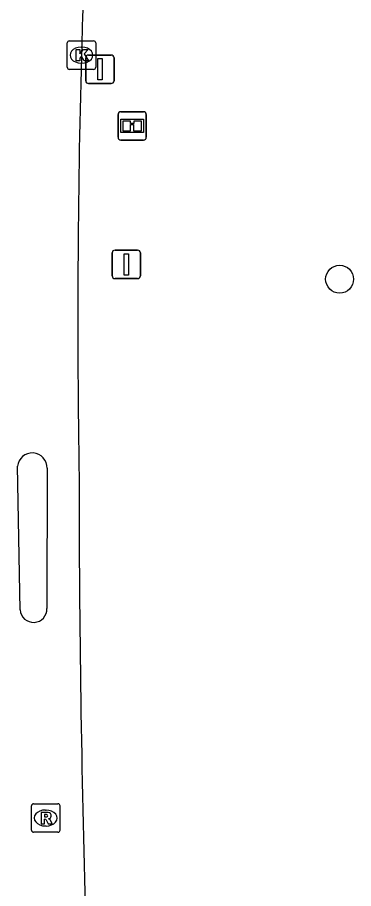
# Model space of a CAD drawing. Extents: x 161477 to 163040, y 383680 to 384868.
# Drawn here: x 161534.93 to 161546.7, y 384088.93 to 384119.51 of the extents above; entities that cross this region are included whole.
import ezdxf

# ---------------------------------------------------------------- set-up
doc = ezdxf.new("R2010")
doc.units = 0
for name, color, linetype in [('IMGEO_Boom', 7, 'Continuous'), ('IMGEO_Informatiebord', 7, 'Continuous'), ('IMGEO_Kolk', 7, 'Continuous'), ('IMGEO_Rijbaan_lokaal_gesloten', 7, 'Continuous'), ('IMGEO_Rioolput', 7, 'Continuous'), ('IMGEO_Verkeersbordpaal', 7, 'Continuous')]:
    doc.layers.add(name, color=color, linetype=linetype)

msp = doc.modelspace()

# ---------------------------------------------------------------- linework, layer by layer
at = {"layer": 'IMGEO_Boom'}
msp.add_circle((161546.215, 384110.321), 0.489, dxfattribs=at)
at = {"layer": 'IMGEO_Informatiebord'}
for p, q in [((161538.451, 384115.3), (161538.451, 384116.1)), ((161538.451, 384116.1), (161538.451, 384115.3)), ((161538.551, 384116.2), (161539.341, 384116.2)), ((161539.341, 384116.2), (161538.551, 384116.2)), ((161539.441, 384116.1), (161539.441, 384115.3)), ((161539.441, 384115.3), (161539.441, 384116.1)), ((161539.341, 384115.2), (161538.551, 384115.2)), ((161538.551, 384115.2), (161539.341, 384115.2))]:
    msp.add_line(p, q, dxfattribs=at)
for points in [[(161538.552, 384115.932), (161539.34, 384115.932), (161539.34, 384115.468), (161538.552, 384115.468), (161538.552, 384115.932)], [(161538.617, 384115.867), (161538.617, 384115.533), (161538.892, 384115.533), (161538.893, 384115.746), (161538.997, 384115.747), (161538.998, 384115.533), (161539.275, 384115.533), (161539.275, 384115.867), (161538.999, 384115.867), (161538.999, 384115.787), (161538.893, 384115.787), (161538.893, 384115.867), (161538.617, 384115.867)]]:
    msp.add_lwpolyline(points, dxfattribs=at)
for centre, start, end in [((161538.551, 384116.1), 90, 180), ((161538.551, 384116.1), 90, 180), ((161539.341, 384116.1), 0, 90), ((161539.341, 384116.1), 360, 90), ((161538.551, 384115.3), 180, 270), ((161538.551, 384115.3), 180, 270), ((161539.341, 384115.3), 270, 0), ((161539.341, 384115.3), 270, 0)]:
    msp.add_arc(centre, 0.1, start, end, dxfattribs=at)
at = {"layer": 'IMGEO_Kolk'}
for p, q in [((161536.668, 384117.759), (161536.668, 384118.611)), ((161536.743, 384118.685), (161537.595, 384118.685)), ((161537.669, 384118.611), (161537.669, 384117.759)), ((161537.156, 384118.465), (161537.181, 384118.465)), ((161537.179, 384117.905), (161537.154, 384117.905)), ((161537.595, 384117.685), (161536.743, 384117.685))]:
    msp.add_line(p, q, dxfattribs=at)
for points in [[(161536.668, 384117.759), (161536.668, 384118.611)], [(161536.743, 384118.685), (161537.595, 384118.685)], [(161537.669, 384118.611), (161537.669, 384117.759)], [(161536.989, 384118.385), (161537.112, 384118.385), (161537.112, 384118.234), (161537.242, 384118.385), (161537.406, 384118.385), (161537.26, 384118.234), (161537.413, 384117.985), (161537.261, 384117.985), (161537.176, 384118.149), (161537.112, 384118.082), (161537.112, 384117.985), (161536.989, 384117.985), (161536.989, 384118.385)], [(161537.595, 384117.685), (161536.743, 384117.685)]]:
    msp.add_lwpolyline(points, dxfattribs=at)
for centre, start, end in [((161536.745, 384118.609), 91.552, 178.448), ((161536.745, 384118.609), 91.552, 178.448), ((161537.593, 384118.609), 1.552, 88.448), ((161537.593, 384118.609), 1.552, 88.448), ((161536.745, 384117.761), 181.552, 268.448), ((161536.745, 384117.761), 181.552, 268.448), ((161537.593, 384117.761), 271.552, 358.448), ((161537.593, 384117.761), 271.552, 358.448)]:
    msp.add_arc(centre, 0.0765, start, end, dxfattribs=at)
for centre, major_axis, ratio, start_param, end_param in [((161537.155, 384118.185), (-0.387, 0.002), 0.722429, 4.712389, 7.853982), ((161537.18, 384118.185), (-0.39, 0.002), 0.717154, 1.570796, 4.712389)]:
    msp.add_ellipse(centre, major_axis=major_axis, ratio=ratio, start_param=start_param, end_param=end_param, dxfattribs=at)
at = {"layer": 'IMGEO_Rijbaan_lokaal_gesloten'}
for points in [[(161539.082, 384151.455), (161537.405, 384124.413), (161537.225, 384119.825), (161537.21, 384119.595), (161537.167, 384118.119)], [(161535.018, 384098.713), (161534.926, 384103.754)], [(161535.965, 384103.683), (161535.96, 384098.764)]]:
    msp.add_lwpolyline(points, dxfattribs=at)
for centre, radius, start, end in [((161880.662, 384108.846), 343.621, 178.45354, 180.91854), ((161535.444, 384103.701), 0.521, 358.0031, 174.1784), ((162047.346, 384103.272), 510.26, 179.99265, 181.73528), ((161535.489, 384098.747), 0.472, 184.1426, 2.0553)]:
    msp.add_arc(centre, radius, start, end, dxfattribs=at)
at = {"layer": 'IMGEO_Rioolput'}
for p, q in [((161535.491, 384091.908), (161536.343, 384091.908)), ((161535.416, 384090.982), (161535.416, 384091.834)), ((161535.904, 384091.688), (161535.929, 384091.688)), ((161536.417, 384091.834), (161536.417, 384090.982)), ((161535.927, 384091.128), (161535.902, 384091.128)), ((161536.343, 384090.908), (161535.491, 384090.908))]:
    msp.add_line(p, q, dxfattribs=at)
for points in [[(161535.491, 384091.908), (161536.343, 384091.908)], [(161535.416, 384090.982), (161535.416, 384091.834)], [(161536.005, 384091.606), (161535.753, 384091.608), (161535.753, 384091.208)], [(161536.417, 384091.834), (161536.417, 384090.982)], [(161535.753, 384091.208), (161535.877, 384091.208), (161535.877, 384091.37), (161535.888, 384091.37)], [(161535.931, 384091.527), (161535.877, 384091.527), (161535.877, 384091.446)], [(161535.877, 384091.446), (161535.929, 384091.446)], [(161535.935, 384091.341), (161536.006, 384091.208), (161536.146, 384091.208), (161536.081, 384091.334)], [(161536.343, 384090.908), (161535.491, 384090.908)]]:
    msp.add_lwpolyline(points, dxfattribs=at)
for centre, radius, start, end in [((161535.493, 384091.832), 0.0765, 91.552, 178.448), ((161535.493, 384091.832), 0.0765, 91.552, 178.448), ((161536.341, 384091.832), 0.0765, 1.552, 88.448), ((161536.341, 384091.832), 0.0765, 1.552, 88.448), ((161536.004, 384091.496), 0.109, 350.3612, 89.416), ((161535.887, 384091.317), 0.0533, 26.0293, 88.6989), ((161535.913, 384091.635), 0.19, 274.7715, 282.9687), ((161535.937, 384091.431), 0.0964, 77.0061, 93.1865), ((161535.951, 384091.488), 0.0378, 276.6634, 79.6772), ((161536.002, 384091.496), 0.112, 277.5842, 350.9817), ((161535.986, 384091.281), 0.108, 29.5134, 73.7905), ((161535.493, 384090.984), 0.0765, 181.552, 268.448), ((161535.493, 384090.984), 0.0765, 181.552, 268.448), ((161536.341, 384090.984), 0.0765, 271.552, 358.448), ((161536.341, 384090.984), 0.0765, 271.552, 358.448)]:
    msp.add_arc(centre, radius, start, end, dxfattribs=at)
for centre, major_axis, ratio, start_param, end_param in [((161535.903, 384091.408), (-0.387, 0.002), 0.722429, 4.712389, 7.853982), ((161535.928, 384091.408), (-0.39, 0.002), 0.717154, 1.570796, 4.712389)]:
    msp.add_ellipse(centre, major_axis=major_axis, ratio=ratio, start_param=start_param, end_param=end_param, dxfattribs=at)
at = {"layer": 'IMGEO_Verkeersbordpaal'}
for p, q in [((161537.32, 384117.288), (161537.32, 384118.088)), ((161537.32, 384118.088), (161537.32, 384117.288)), ((161537.42, 384118.188), (161538.21, 384118.188)), ((161538.21, 384118.188), (161537.42, 384118.188)), ((161538.31, 384118.088), (161538.31, 384117.288)), ((161538.31, 384117.288), (161538.31, 384118.088)), ((161538.21, 384117.188), (161537.42, 384117.188)), ((161537.42, 384117.188), (161538.21, 384117.188)), ((161538.245, 384110.44), (161538.245, 384111.24)), ((161538.245, 384111.24), (161538.245, 384110.44)), ((161538.345, 384111.34), (161539.135, 384111.34)), ((161539.135, 384111.34), (161538.345, 384111.34)), ((161539.235, 384111.24), (161539.235, 384110.44)), ((161539.235, 384110.44), (161539.235, 384111.24)), ((161539.135, 384110.34), (161538.345, 384110.34)), ((161538.345, 384110.34), (161539.135, 384110.34))]:
    msp.add_line(p, q, dxfattribs=at)
for points in [[(161537.74, 384118.063), (161537.89, 384118.063), (161537.89, 384117.313), (161537.74, 384117.313), (161537.74, 384118.063)], [(161538.665, 384111.215), (161538.815, 384111.215), (161538.815, 384110.465), (161538.665, 384110.465), (161538.665, 384111.215)]]:
    msp.add_lwpolyline(points, dxfattribs=at)
for centre, start, end in [((161537.42, 384118.088), 90, 180), ((161537.42, 384118.088), 90, 180), ((161538.21, 384118.088), 0, 90), ((161538.21, 384118.088), 360, 90), ((161537.42, 384117.288), 180, 270), ((161537.42, 384117.288), 180, 270), ((161538.21, 384117.288), 270, 0), ((161538.21, 384117.288), 270, 0), ((161538.345, 384111.24), 90, 180), ((161538.345, 384111.24), 90, 180), ((161539.135, 384111.24), 0, 90), ((161539.135, 384111.24), 360, 90), ((161538.345, 384110.44), 180, 270), ((161538.345, 384110.44), 180, 270), ((161539.135, 384110.44), 270, 0), ((161539.135, 384110.44), 270, 0)]:
    msp.add_arc(centre, 0.1, start, end, dxfattribs=at)

doc.saveas('drawing.dxf')
